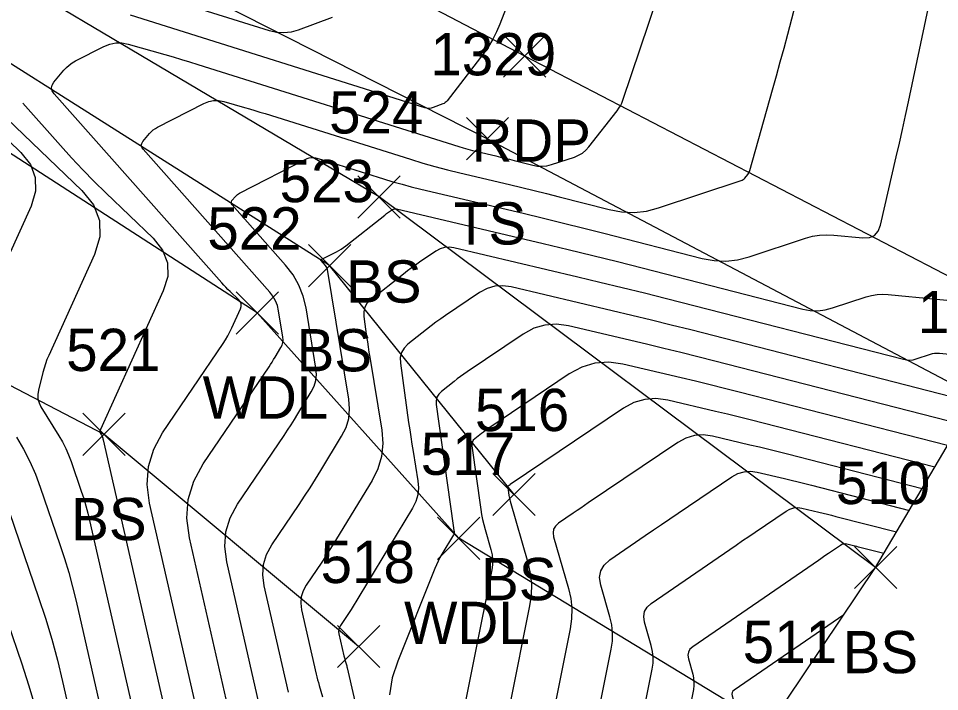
# Model space of a CAD drawing. Extents: x 1650836 to 1652450, y 332578 to 333908.
# Drawn here: x 1652341.6 to 1652385.16, y 332611.11 to 332642.95 of the extents above; entities that cross this region are included whole.
import ezdxf

# ---------------------------------------------------------------- set-up
doc = ezdxf.new("R2010")
doc.units = 0
for name, color, linetype in [('L_A', 7, 'Continuous'), ('L_I', 7, 'Continuous'), ('L_TIC', 7, 'Continuous'), ('LAWA', 7, 'Continuous'), ('LELB', 7, 'Continuous'), ('LSOGCMA', 7, 'Continuous'), ('LSOGCMI', 7, 'Continuous'), ('LSOGP', 7, 'Continuous'), ('P_A', 7, 'Continuous'), ('P_TIC', 7, 'Continuous'), ('PET', 7, 'Continuous')]:
    doc.layers.add(name, color=color, linetype=linetype)

msp = doc.modelspace()

# ---------------------------------------------------------------- linework, layer by layer
at = {"layer": 'L_TIC'}
for points in [[(1652362.786, 332636.255), (1652364.786, 332638.255)], [(1652364.786, 332636.255), (1652362.786, 332638.255)], [(1652357.657, 332633.506), (1652359.657, 332635.506)], [(1652359.657, 332633.506), (1652357.657, 332635.506)], [(1652355.315, 332630.256), (1652357.315, 332632.256)], [(1652357.315, 332630.256), (1652355.315, 332632.256)], [(1652351.896, 332628.018), (1652353.896, 332630.018)], [(1652353.896, 332628.018), (1652351.896, 332630.018)], [(1652344.655, 332622.271), (1652346.655, 332624.271)], [(1652346.655, 332622.271), (1652344.655, 332624.271)], [(1652364.04, 332619.431), (1652366.04, 332621.431)], [(1652366.04, 332619.431), (1652364.04, 332621.431)], [(1652361.423, 332617.359), (1652363.423, 332619.359)], [(1652363.423, 332617.359), (1652361.423, 332619.359)], [(1652381.141, 332615.979), (1652383.141, 332617.979)], [(1652383.141, 332615.979), (1652381.141, 332617.979)], [(1652356.687, 332612.243), (1652358.687, 332614.243)], [(1652358.687, 332612.243), (1652356.687, 332614.243)]]:
    msp.add_lwpolyline(points, dxfattribs=at)
at = {"layer": 'LAWA'}
msp.add_lwpolyline([(1652377.083, 332609.462), (1652362.423, 332618.359), (1652352.896, 332629.018), (1652326.723, 332645.943), (1652287.129, 332663.549), (1652263.425, 332671.343), (1652249.055, 332682.968), (1652227.219, 332684.809), (1652198.28, 332683.973), (1652188.25, 332681.448)], dxfattribs=at)
at = {"layer": 'LELB'}
for points in [[(1652226.417, 332702.923), (1652236.723, 332699.587), (1652280.373, 332680.816), (1652330.286, 332654.264), (1652363.786, 332637.255), (1652386.916, 332625.064)], [(1652382.141, 332616.979), (1652358.657, 332634.506), (1652330.255, 332651.361), (1652290.321, 332671.283), (1652269.989, 332681.007), (1652251.521, 332688.043), (1652226.806, 332692.532), (1652196.733, 332693.642), (1652183.53, 332688.882)], [(1652365.04, 332620.431), (1652356.315, 332631.256), (1652328.76, 332648.708), (1652289.164, 332668.483), (1652266.826, 332677.17), (1652249.055, 332682.968)], [(1652357.687, 332613.243), (1652345.655, 332623.271), (1652322.133, 332635.513), (1652299.743, 332646.435), (1652287.129, 332663.549)]]:
    msp.add_lwpolyline(points, dxfattribs=at)
at = {"layer": 'LSOGCMA'}
for points in [[(1652356.441, 332642.992), (1652354.838, 332642.395), (1652354.498, 332642.298), (1652354.157, 332642.26), (1652353.814, 332642.28), (1652353.47, 332642.359), (1652343.712, 332645.427)], [(1652341.064, 332638.205), (1652344.608, 332634.803), (1652345.155, 332634.124), (1652345.435, 332633.393), (1652345.447, 332632.611), (1652345.192, 332631.777), (1652343.037, 332627.012), (1652342.953, 332626.813), (1652342.878, 332626.612), (1652342.812, 332626.407), (1652342.755, 332626.199), (1652342.546, 332625.362), (1652342.515, 332625.156), (1652342.525, 332624.956), (1652342.576, 332624.763), (1652342.669, 332624.576), (1652343.516, 332623.208), (1652343.687, 332622.915), (1652343.84, 332622.614), (1652343.976, 332622.304), (1652344.095, 332621.987), (1652344.576, 332620.586), (1652344.688, 332620.244), (1652344.791, 332619.9), (1652344.885, 332619.553), (1652344.97, 332619.203), (1652347.797, 332606.803)], [(1652384.943, 332621.724), (1652376.826, 332623.805), (1652376.263, 332623.948), (1652375.699, 332624.088), (1652375.135, 332624.225), (1652374.57, 332624.36), (1652372.308, 332624.894), (1652371.753, 332624.97), (1652371.219, 332624.932), (1652370.707, 332624.779), (1652370.214, 332624.511), (1652364.861, 332620.898), (1652364.849, 332620.889), (1652364.836, 332620.88), (1652364.824, 332620.871), (1652364.811, 332620.862), (1652364.763, 332620.823), (1652364.753, 332620.813), (1652364.746, 332620.801), (1652364.743, 332620.788), (1652364.743, 332620.774), (1652364.797, 332620.391), (1652364.807, 332620.323), (1652364.821, 332620.255), (1652364.836, 332620.187), (1652364.855, 332620.12), (1652365.694, 332617.21), (1652365.81, 332616.702), (1652365.862, 332616.191), (1652365.852, 332615.677), (1652365.779, 332615.161), (1652363.905, 332605.829)]]:
    msp.add_lwpolyline(points, dxfattribs=at)
at = {"layer": 'LSOGCMI'}
for points in [[(1652351.74, 332609.371), (1652349.686, 332618.379), (1652349.566, 332619.307), (1652349.635, 332620.199), (1652349.893, 332621.055), (1652350.342, 332621.876), (1652353.452, 332626.473), (1652353.526, 332626.584), (1652353.598, 332626.696), (1652353.67, 332626.809), (1652353.74, 332626.923), (1652354.017, 332627.38), (1652354.075, 332627.496), (1652354.11, 332627.617), (1652354.123, 332627.742), (1652354.112, 332627.871), (1652353.907, 332629.121), (1652353.85, 332629.366), (1652353.76, 332629.595), (1652353.639, 332629.809), (1652353.485, 332630.008), (1652347.497, 332636.761), (1652347.436, 332636.853), (1652347.414, 332636.946), (1652347.433, 332637.039), (1652347.492, 332637.133), (1652347.808, 332637.509), (1652347.891, 332637.599), (1652347.981, 332637.679), (1652348.079, 332637.749), (1652348.185, 332637.809), (1652350.37, 332638.924), (1652350.599, 332639.016), (1652350.832, 332639.062), (1652351.07, 332639.062), (1652351.313, 332639.016), (1652352.291, 332638.738), (1652352.535, 332638.668), (1652352.779, 332638.596), (1652353.022, 332638.522), (1652353.265, 332638.446), (1652360.144, 332636.284), (1652360.722, 332636.108), (1652361.302, 332635.942), (1652361.886, 332635.788), (1652362.472, 332635.644), (1652364.823, 332635.089), (1652365.411, 332634.948), (1652365.997, 332634.805), (1652366.583, 332634.66), (1652367.169, 332634.511), (1652369.54, 332633.903), (1652370.129, 332633.795), (1652370.715, 332633.772), (1652371.298, 332633.835), (1652371.878, 332633.983), (1652375.786, 332635.277), (1652375.835, 332635.297), (1652375.88, 332635.324), (1652375.92, 332635.357), (1652375.956, 332635.397), (1652376.09, 332635.568), (1652376.121, 332635.612), (1652376.147, 332635.658), (1652376.169, 332635.706), (1652376.186, 332635.758), (1652377.268, 332639.578), (1652377.452, 332640.233), (1652377.632, 332640.889), (1652377.809, 332641.545), (1652377.982, 332642.203), (1652379.265, 332647.128)], [(1652364.935, 332644.164), (1652364.37, 332642.677), (1652364.217, 332642.313), (1652364.038, 332641.962), (1652363.833, 332641.626), (1652363.604, 332641.303), (1652361.879, 332639.055), (1652361.836, 332639.007), (1652361.787, 332638.965), (1652361.734, 332638.931), (1652361.674, 332638.904), (1652361.214, 332638.733), (1652361.116, 332638.705), (1652361.018, 332638.694), (1652360.919, 332638.7), (1652360.821, 332638.723), (1652346.896, 332643.1)], [(1652353.055, 332610.227), (1652351.455, 332617.244), (1652351.361, 332617.966), (1652351.415, 332618.661), (1652351.616, 332619.328), (1652351.965, 332619.968), (1652354.163, 332623.216), (1652354.332, 332623.47), (1652354.498, 332623.725), (1652354.661, 332623.982), (1652354.82, 332624.242), (1652355.453, 332625.283), (1652355.585, 332625.548), (1652355.665, 332625.824), (1652355.693, 332626.109), (1652355.67, 332626.405), (1652355.202, 332629.254), (1652355.071, 332629.811), (1652354.867, 332630.334), (1652354.589, 332630.822), (1652354.239, 332631.276), (1652351.704, 332634.135), (1652351.672, 332634.183), (1652351.661, 332634.231), (1652351.671, 332634.28), (1652351.701, 332634.329), (1652351.867, 332634.526), (1652351.91, 332634.573), (1652351.957, 332634.615), (1652352.008, 332634.651), (1652352.064, 332634.683), (1652355.264, 332636.315), (1652355.358, 332636.353), (1652355.453, 332636.372), (1652355.551, 332636.371), (1652355.65, 332636.353), (1652356.05, 332636.239), (1652356.15, 332636.21), (1652356.25, 332636.18), (1652356.35, 332636.15), (1652356.449, 332636.119), (1652358.866, 332635.36), (1652359.303, 332635.227), (1652359.742, 332635.102), (1652360.183, 332634.985), (1652360.627, 332634.876), (1652365.473, 332633.731), (1652366.428, 332633.503), (1652367.383, 332633.271), (1652368.336, 332633.034), (1652369.288, 332632.792), (1652373.939, 332631.599), (1652374.5, 332631.496), (1652375.058, 332631.474), (1652375.614, 332631.534), (1652376.167, 332631.676), (1652378.818, 332632.554), (1652379.148, 332632.644), (1652379.482, 332632.7), (1652379.819, 332632.719), (1652380.161, 332632.703), (1652381.535, 332632.567), (1652381.846, 332632.58), (1652382.09, 332632.685), (1652382.267, 332632.883), (1652382.377, 332633.173), (1652383.119, 332636.397), (1652383.267, 332637.047), (1652383.412, 332637.697), (1652383.555, 332638.349), (1652383.695, 332639), (1652384.868, 332644.534)], [(1652350.426, 332608.515), (1652347.801, 332620.027), (1652347.686, 332620.908), (1652347.752, 332621.756), (1652347.998, 332622.569), (1652348.423, 332623.349), (1652351.283, 332627.577), (1652351.397, 332627.753), (1652351.504, 332627.934), (1652351.602, 332628.119), (1652351.693, 332628.309), (1652352.098, 332629.206), (1652352.136, 332629.329), (1652352.134, 332629.444), (1652352.093, 332629.552), (1652352.012, 332629.652), (1652351.611, 332630.037), (1652351.512, 332630.134), (1652351.414, 332630.233), (1652351.319, 332630.334), (1652351.226, 332630.438), (1652343.29, 332639.386), (1652343.2, 332639.523), (1652343.168, 332639.66), (1652343.196, 332639.798), (1652343.283, 332639.936), (1652343.749, 332640.493), (1652343.871, 332640.625), (1652344.005, 332640.743), (1652344.15, 332640.846), (1652344.306, 332640.936), (1652345.643, 332641.618), (1652345.923, 332641.731), (1652346.208, 332641.787), (1652346.499, 332641.787), (1652346.795, 332641.73), (1652348.531, 332641.237), (1652348.92, 332641.125), (1652349.307, 332641.011), (1652349.694, 332640.893), (1652350.08, 332640.773), (1652362.425, 332636.892), (1652362.641, 332636.827), (1652362.858, 332636.765), (1652363.076, 332636.707), (1652363.295, 332636.653), (1652364.174, 332636.446), (1652364.393, 332636.393), (1652364.612, 332636.34), (1652364.831, 332636.286), (1652365.05, 332636.23), (1652365.936, 332636.003), (1652366.156, 332635.962), (1652366.375, 332635.954), (1652366.593, 332635.977), (1652366.809, 332636.033), (1652367.894, 332636.392), (1652368.092, 332636.473), (1652368.272, 332636.581), (1652368.433, 332636.713), (1652368.577, 332636.872), (1652369.913, 332638.58), (1652369.996, 332638.696), (1652370.069, 332638.818), (1652370.131, 332638.945), (1652370.182, 332639.078), (1652371.417, 332642.729), (1652371.636, 332643.383)], [(1652341.808, 332638.94), (1652343.591, 332636.93), (1652344.11, 332636.355), (1652344.641, 332635.792), (1652345.183, 332635.239), (1652345.737, 332634.697), (1652347.973, 332632.551), (1652348.423, 332631.993), (1652348.652, 332631.393), (1652348.662, 332630.75), (1652348.453, 332630.066), (1652345.488, 332623.509), (1652345.482, 332623.497), (1652345.478, 332623.484), (1652345.473, 332623.471), (1652345.47, 332623.457), (1652345.456, 332623.404), (1652345.454, 332623.391), (1652345.455, 332623.378), (1652345.458, 332623.366), (1652345.464, 332623.354), (1652345.518, 332623.267), (1652345.529, 332623.248), (1652345.539, 332623.229), (1652345.548, 332623.209), (1652345.555, 332623.189), (1652345.586, 332623.1), (1652345.593, 332623.078), (1652345.6, 332623.056), (1652345.606, 332623.034), (1652345.611, 332623.011), (1652349.111, 332607.659)], [(1652340.562, 332637.709), (1652341.708, 332636.61), (1652342.166, 332636.041), (1652342.4, 332635.429), (1652342.411, 332634.773), (1652342.197, 332634.074), (1652340.587, 332630.514)], [(1652354.369, 332611.083), (1652353.223, 332616.108), (1652353.156, 332616.626), (1652353.194, 332617.123), (1652353.339, 332617.601), (1652353.589, 332618.059), (1652354.875, 332619.96), (1652355.138, 332620.355), (1652355.398, 332620.754), (1652355.652, 332621.155), (1652355.901, 332621.56), (1652356.888, 332623.186), (1652357.094, 332623.601), (1652357.22, 332624.031), (1652357.264, 332624.476), (1652357.227, 332624.938), (1652356.219, 332631.071), (1652356.207, 332631.125), (1652356.187, 332631.175), (1652356.16, 332631.222), (1652356.127, 332631.266), (1652355.911, 332631.509), (1652355.908, 332631.513), (1652355.907, 332631.517), (1652355.908, 332631.521), (1652355.911, 332631.526), (1652355.925, 332631.543), (1652355.929, 332631.547), (1652355.933, 332631.551), (1652355.938, 332631.554), (1652355.943, 332631.557), (1652356.638, 332631.911), (1652356.754, 332631.974), (1652356.867, 332632.042), (1652356.975, 332632.116), (1652357.081, 332632.195), (1652358.927, 332633.65), (1652358.971, 332633.684), (1652359.015, 332633.717), (1652359.06, 332633.749), (1652359.105, 332633.78), (1652359.289, 332633.904), (1652359.336, 332633.93), (1652359.384, 332633.944), (1652359.435, 332633.948), (1652359.488, 332633.941), (1652366.423, 332632.303), (1652367.596, 332632.023), (1652368.768, 332631.738), (1652369.938, 332631.446), (1652371.107, 332631.15), (1652378.695, 332629.204), (1652379.05, 332629.139), (1652379.404, 332629.125), (1652379.756, 332629.163), (1652380.106, 332629.253), (1652381.689, 332629.777), (1652381.947, 332629.848), (1652382.208, 332629.891), (1652382.471, 332629.906), (1652382.738, 332629.894), (1652387.304, 332629.444)], [(1652387.812, 332626.838), (1652385.155, 332627.1), (1652385.043, 332627.105), (1652384.931, 332627.099), (1652384.822, 332627.081), (1652384.713, 332627.051), (1652384.046, 332626.83), (1652383.898, 332626.792), (1652383.75, 332626.776), (1652383.601, 332626.782), (1652383.451, 332626.809), (1652372.251, 332629.681), (1652371.203, 332629.947), (1652370.154, 332630.208), (1652369.104, 332630.464), (1652368.053, 332630.714), (1652362.198, 332632.097), (1652361.973, 332632.128), (1652361.757, 332632.112), (1652361.549, 332632.05), (1652361.349, 332631.942), (1652360.569, 332631.415), (1652360.375, 332631.281), (1652360.183, 332631.144), (1652359.995, 332631.003), (1652359.808, 332630.859), (1652358.249, 332629.63), (1652358.086, 332629.469), (1652357.98, 332629.285), (1652357.93, 332629.078), (1652357.935, 332628.849), (1652358.07, 332627.889), (1652358.104, 332627.649), (1652358.14, 332627.409), (1652358.177, 332627.169), (1652358.216, 332626.93), (1652358.785, 332623.471), (1652358.834, 332622.843), (1652358.774, 332622.237), (1652358.604, 332621.653), (1652358.323, 332621.09), (1652356.649, 332618.332), (1652356.478, 332618.054), (1652356.304, 332617.778), (1652356.126, 332617.504), (1652355.944, 332617.233), (1652355.213, 332616.151), (1652355.061, 332615.874), (1652354.974, 332615.586), (1652354.951, 332615.285), (1652354.992, 332614.973), (1652355.684, 332611.939), (1652355.716, 332611.803), (1652355.75, 332611.668), (1652355.786, 332611.533), (1652355.824, 332611.399), (1652355.982, 332610.864)], [(1652386.753, 332624.787), (1652373.395, 332628.212), (1652372.468, 332628.447), (1652371.541, 332628.678), (1652370.612, 332628.904), (1652369.682, 332629.126), (1652364.909, 332630.253), (1652364.511, 332630.308), (1652364.129, 332630.28), (1652363.762, 332630.17), (1652363.41, 332629.979), (1652361.806, 332628.896), (1652361.576, 332628.738), (1652361.349, 332628.575), (1652361.124, 332628.408), (1652360.903, 332628.237), (1652360.025, 332627.545), (1652359.837, 332627.359), (1652359.715, 332627.147), (1652359.657, 332626.909), (1652359.663, 332626.645), (1652360.056, 332623.844), (1652360.106, 332623.498), (1652360.157, 332623.152), (1652360.211, 332622.807), (1652360.267, 332622.461), (1652360.494, 332621.081), (1652360.521, 332620.741), (1652360.488, 332620.413), (1652360.396, 332620.097), (1652360.244, 332619.792), (1652357.33, 332614.992), (1652357.271, 332614.897), (1652357.211, 332614.802), (1652357.15, 332614.708), (1652357.088, 332614.614), (1652356.836, 332614.242), (1652356.784, 332614.147), (1652356.754, 332614.048), (1652356.746, 332613.945), (1652356.76, 332613.838), (1652356.998, 332612.795), (1652357.009, 332612.748), (1652357.021, 332612.701), (1652357.033, 332612.655), (1652357.046, 332612.609), (1652357.101, 332612.425), (1652357.114, 332612.379), (1652357.126, 332612.333), (1652357.138, 332612.286), (1652357.149, 332612.239), (1652358.722, 332605.371)], [(1652386.15, 332623.766), (1652374.539, 332626.743), (1652373.733, 332626.947), (1652372.927, 332627.148), (1652372.12, 332627.344), (1652371.311, 332627.537), (1652367.619, 332628.409), (1652367.049, 332628.487), (1652366.502, 332628.448), (1652365.975, 332628.291), (1652365.471, 332628.016), (1652362.825, 332626.23), (1652362.667, 332626.122), (1652362.511, 332626.01), (1652362.358, 332625.896), (1652362.206, 332625.779), (1652361.604, 332625.304), (1652361.476, 332625.177), (1652361.392, 332625.031), (1652361.352, 332624.868), (1652361.357, 332624.688), (1652362.158, 332618.972), (1652362.164, 332618.933), (1652362.17, 332618.895), (1652362.176, 332618.856), (1652362.182, 332618.818), (1652362.207, 332618.663), (1652362.21, 332618.625), (1652362.207, 332618.589), (1652362.196, 332618.553), (1652362.179, 332618.519), (1652361.63, 332617.614), (1652361.535, 332617.45), (1652361.447, 332617.282), (1652361.366, 332617.112), (1652361.292, 332616.937), (1652359.537, 332612.549), (1652359.284, 332611.754), (1652359.158, 332610.95)], [(1652385.547, 332622.745), (1652375.682, 332625.274), (1652374.998, 332625.447), (1652374.313, 332625.618), (1652373.627, 332625.785), (1652372.941, 332625.949), (1652370.192, 332626.598), (1652369.518, 332626.69), (1652368.869, 332626.644), (1652368.246, 332626.458), (1652367.648, 332626.132), (1652363.843, 332623.564), (1652363.758, 332623.505), (1652363.674, 332623.445), (1652363.591, 332623.383), (1652363.509, 332623.32), (1652363.184, 332623.064), (1652363.114, 332622.995), (1652363.069, 332622.916), (1652363.047, 332622.828), (1652363.05, 332622.731), (1652363.471, 332619.73), (1652363.509, 332619.487), (1652363.556, 332619.246), (1652363.612, 332619.007), (1652363.676, 332618.769), (1652363.949, 332617.823), (1652364.003, 332617.586), (1652364.027, 332617.348), (1652364.022, 332617.108), (1652363.988, 332616.867), (1652362.333, 332608.623)], [(1652384.34, 332620.702), (1652377.97, 332622.336), (1652377.528, 332622.448), (1652377.086, 332622.558), (1652376.643, 332622.666), (1652376.199, 332622.772), (1652374.424, 332623.191), (1652373.989, 332623.25), (1652373.57, 332623.22), (1652373.167, 332623.1), (1652372.781, 332622.89), (1652368.546, 332620.031), (1652368.37, 332619.913), (1652368.195, 332619.793), (1652368.019, 332619.674), (1652367.844, 332619.554), (1652367.145, 332619.073), (1652366.999, 332618.942), (1652366.912, 332618.79), (1652366.883, 332618.618), (1652366.913, 332618.424), (1652367.616, 332615.989), (1652367.723, 332615.514), (1652367.772, 332615.037), (1652367.763, 332614.557), (1652367.695, 332614.075), (1652366.304, 332607.148)], [(1652341.515, 332623.15), (1652341.845, 332622.582), (1652342.142, 332621.999), (1652342.405, 332621.4), (1652342.635, 332620.785), (1652343.566, 332618.073), (1652343.783, 332617.411), (1652343.983, 332616.744), (1652344.164, 332616.072), (1652344.328, 332615.395), (1652346.482, 332605.947)], [(1652368.702, 332608.466), (1652369.637, 332613.12), (1652369.691, 332613.503), (1652369.698, 332613.883), (1652369.659, 332614.262), (1652369.574, 332614.639), (1652369.14, 332616.142), (1652369.086, 332616.499), (1652369.139, 332616.817), (1652369.299, 332617.096), (1652369.568, 332617.337), (1652371.245, 332618.49), (1652371.632, 332618.756), (1652372.02, 332619.02), (1652372.408, 332619.284), (1652372.797, 332619.547), (1652375.348, 332621.269), (1652375.628, 332621.422), (1652375.92, 332621.509), (1652376.224, 332621.531), (1652376.54, 332621.487), (1652377.829, 332621.183), (1652378.15, 332621.106), (1652378.472, 332621.028), (1652378.793, 332620.948), (1652379.114, 332620.867), (1652383.737, 332619.681)], [(1652370.902, 332608.793), (1652371.579, 332612.166), (1652371.619, 332612.449), (1652371.624, 332612.73), (1652371.596, 332613.01), (1652371.533, 332613.289), (1652371.212, 332614.4), (1652371.171, 332614.663), (1652371.211, 332614.898), (1652371.33, 332615.105), (1652371.528, 332615.283), (1652375.244, 332617.838), (1652375.544, 332618.043), (1652375.844, 332618.249), (1652376.145, 332618.453), (1652376.446, 332618.657), (1652377.915, 332619.648), (1652378.089, 332619.743), (1652378.271, 332619.797), (1652378.46, 332619.811), (1652378.657, 332619.784), (1652379.458, 332619.594), (1652379.658, 332619.547), (1652379.858, 332619.498), (1652380.058, 332619.448), (1652380.258, 332619.398), (1652383.134, 332618.66)], [(1652341.176, 332619.583), (1652342.556, 332615.56), (1652342.878, 332614.578), (1652343.174, 332613.588), (1652343.444, 332612.591), (1652343.687, 332611.586), (1652345.168, 332605.091), (1652345.368, 332604.243), (1652345.582, 332603.398), (1652345.809, 332602.556), (1652346.049, 332601.718), (1652347.465, 332596.911), (1652347.496, 332596.805), (1652347.525, 332596.698), (1652347.552, 332596.591), (1652347.577, 332596.484), (1652347.676, 332596.052), (1652347.699, 332595.944), (1652347.719, 332595.836), (1652347.735, 332595.726), (1652347.747, 332595.617), (1652347.857, 332594.49)], [(1652339.716, 332618.381), (1652341.762, 332612.416), (1652342.086, 332611.43), (1652342.383, 332610.437), (1652342.653, 332609.436), (1652342.897, 332608.428), (1652343.865, 332604.184), (1652344.081, 332603.272), (1652344.31, 332602.364), (1652344.554, 332601.459), (1652344.812, 332600.558), (1652346.402, 332595.164)], [(1652382.531, 332617.639), (1652381.401, 332617.929), (1652381.323, 332617.948), (1652381.245, 332617.968), (1652381.166, 332617.987), (1652381.087, 332618.006), (1652380.773, 332618.08), (1652380.695, 332618.091), (1652380.621, 332618.085), (1652380.55, 332618.064), (1652380.481, 332618.027), (1652379.905, 332617.638), (1652379.786, 332617.558), (1652379.668, 332617.477), (1652379.55, 332617.397), (1652379.432, 332617.316), (1652373.488, 332613.229), (1652373.36, 332613.114), (1652373.283, 332612.98), (1652373.257, 332612.828), (1652373.283, 332612.657), (1652373.491, 332611.938), (1652373.532, 332611.758), (1652373.55, 332611.577), (1652373.547, 332611.395), (1652373.521, 332611.212), (1652373.083, 332609.029)], [(1652380.635, 332614.741), (1652375.448, 332611.175), (1652375.39, 332611.123), (1652375.355, 332611.062), (1652375.343, 332610.993), (1652375.355, 332610.915), (1652375.45, 332610.588), (1652375.468, 332610.506), (1652375.477, 332610.424), (1652375.475, 332610.341), (1652375.463, 332610.258), (1652375.264, 332609.265), (1652375.223, 332609.073), (1652375.177, 332608.881), (1652375.128, 332608.691), (1652375.073, 332608.501), (1652372.94, 332601.373), (1652372.902, 332601.157), (1652372.946, 332601.035), (1652373.073, 332601.008), (1652373.281, 332601.076), (1652374.78, 332601.765)]]:
    msp.add_lwpolyline(points, dxfattribs=at)
at = {"layer": 'LSOGP'}
msp.add_lwpolyline([(1652279.734, 332615.362), (1652315.79, 332612.523), (1652339.409, 332598.399), (1652346.545, 332595.098), (1652361.354, 332588.241), (1652369.183, 332583.057), (1652370.294, 332595.861), (1652377.083, 332609.462), (1652382.141, 332616.979), (1652386.916, 332625.064), (1652388.914, 332629.021), (1652395.364, 332640.33), (1652402.111, 332652.828), (1652402.772, 332654.006), (1652404.073, 332656.539), (1652408.76, 332665.713), (1652415.318, 332676.268), (1652424.287, 332693.179), (1652433.14, 332710.163), (1652407.488, 332714.435), (1652390.75, 332724.392), (1652340.004, 332757.28), (1652322.392, 332778.396), (1652286.244, 332816.269)], dxfattribs=at)
at = {"layer": 'P_TIC'}
for points in [[(1652364.542, 332640.171), (1652366.542, 332642.171)], [(1652366.542, 332640.171), (1652364.542, 332642.171)]]:
    msp.add_lwpolyline(points, dxfattribs=at)
at = {"layer": 'PET'}
msp.add_lwpolyline([(1651764.546, 332972.615), (1651784.506, 332958.597), (1651809.702, 332941.927), (1651846.26, 332918.158), (1651881.765, 332897.162), (1651918.116, 332876.642), (1651951.432, 332858.415), (1651975.296, 332845.48), (1652002.223, 332831.337), (1652037.173, 332813.417), (1652069.296, 332796.636), (1652107.428, 332776.545), (1652145.079, 332756.921), (1652175.234, 332740.226), (1652190.754, 332731.861), (1652206.573, 332723.523), (1652239.422, 332706.921), (1652282.404, 332684.366), (1652332.494, 332658.525), (1652365.542, 332641.171), (1652388.914, 332629.021)], dxfattribs=at)

# ---------------------------------------------------------------- texts
at = {"layer": 'L_A'}
for s, p in [('TS', (1652362.195, 332632.255)), ('BS', (1652357.098, 332629.506)), ('BS', (1652354.756, 332626.256)), ('WDL', (1652350.313, 332624.018)), ('BS', (1652344.096, 332618.271)), ('BS', (1652363.481, 332615.431)), ('WDL', (1652359.84, 332613.359)), ('BS', (1652380.582, 332611.979))]:
    msp.add_text(s, height=2, dxfattribs=at).set_placement(p)
at = {"layer": 'L_I'}
for s, p in [('1329', (1652361.085, 332640.255)), ('524', (1652356.294, 332637.506)), ('523', (1652353.953, 332634.256)), ('522', (1652350.534, 332632.018)), ('1330', (1652384.137, 332628.064)), ('521', (1652343.859, 332626.271)), ('516', (1652363.19, 332623.431)), ('517', (1652360.628, 332621.359)), ('510', (1652380.259, 332619.979)), ('518', (1652355.891, 332616.243)), ('511', (1652375.854, 332612.462))]:
    msp.add_text(s, height=2, dxfattribs=at).set_placement(p)
at = {"layer": 'P_A'}
msp.add_text('RDP', height=2, dxfattribs=at).set_placement((1652363.03, 332636.171))

doc.saveas('drawing.dxf')
